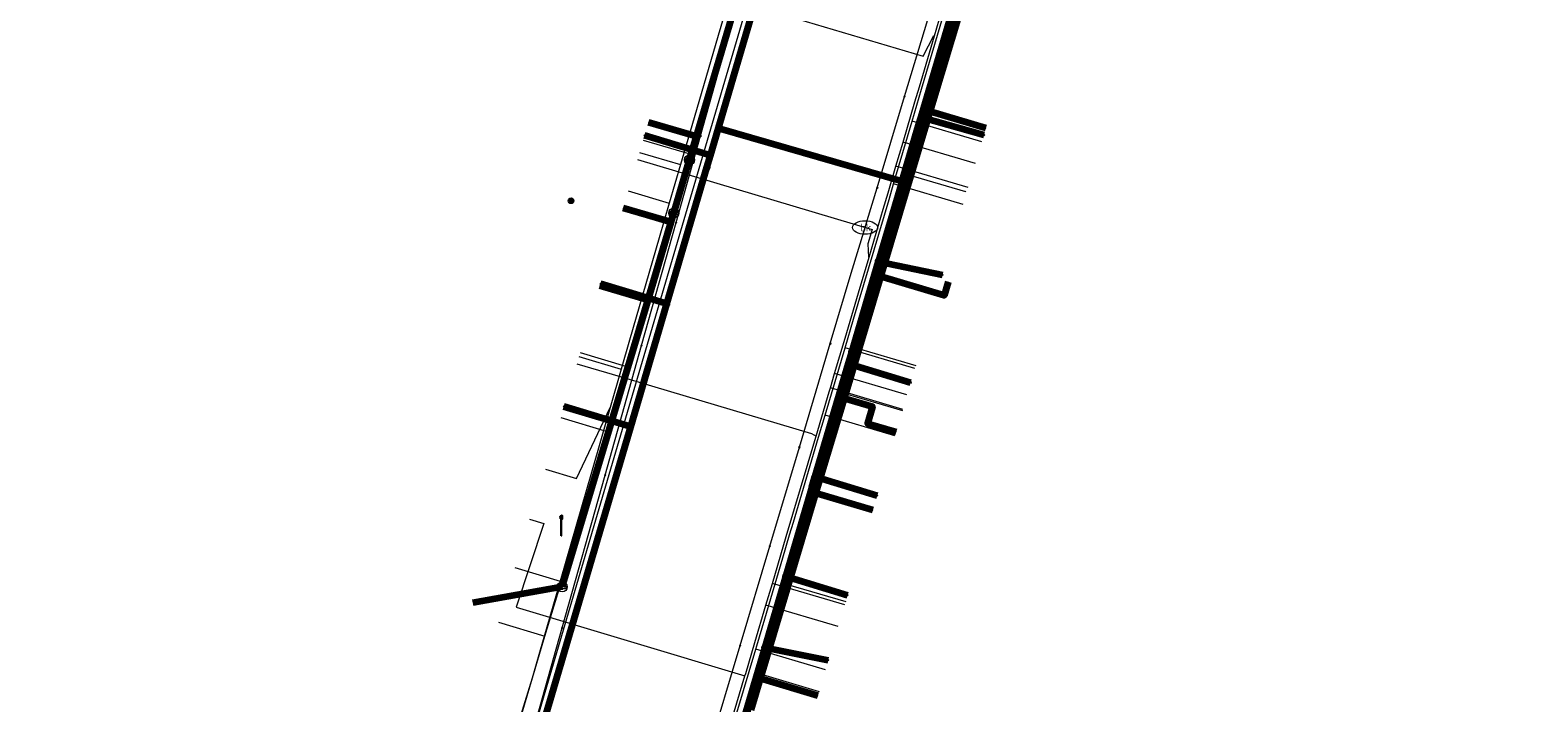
# Model space of a CAD drawing. Extents: x 152558 to 154479, y 462974 to 463683.
# Tile 323 of 638: x 154053 to 154113, y 463121 to 463148. Entities that reach past the tile are written whole.
import ezdxf
from ezdxf.enums import TextEntityAlignment as Align
from ezdxf.lldxf.tags import DXFTag

# ---------------------------------------------------------------- set-up
doc = ezdxf.new("R2010")
doc.units = 0
doc.header["$LTSCALE"] = 0.2
doc.layers.get('0').update_dxf_attribs({"linetype": 'CONTINUOUS'})
for name, color, linetype, lineweight in [('B-RO-KL-DATA_COAXIAAL_17_ZIGGO BV-G', 90, 'KL-DATA-N', 18), ('B-RO-KL-DATA_COAXIAAL_7_ZIGGO BV-G', 90, 'KL-DATA-N', 18), ('B-RO-KL-DATA_DUCT_ZIGGO BV-G', 90, 'CONTINUOUS', 100), ('B-RO-KL-DATA_HULPSTUK_KPN BV-S', 90, 'CONTINUOUS', 25), ('B-RO-KL-DATA_HULPSTUK_ZIGGO BV-S', 90, 'CONTINUOUS', 25), ('B-RO-KL-DATA_KABELBED_KPN BV-G', 90, 'CONTINUOUS', 100), ('B-RO-KL-DATA_KABELBED_ZIGGO BV-G', 90, 'CONTINUOUS', 100), ('B-RO-KL-DATA_REGGEFIBER OPERATOR BV-G', 90, 'KL-DATA-N', 18), ('B-RO-KL-ET_LS_400 V_STEDIN NETBEHEER BV-G', 190, 'KL-LS-N', 18), ('B-RO-KL-ET_LS_GEMEENTE AMERSFOORT-S', 190, 'CONTINUOUS', 25), ('B-RO-KL-GAS_LD_PE_32_0.1 BAR_STEDIN NETBEHEER BV-G', 50, 'KL-GAS-LD-N', 18), ('B-RO-KL-GAS_LD_PVC_63_0.1 BAR_STEDIN NETBEHEER BV-G', 50, 'KL-GAS-LD-N', 18), ('B-RO-KL-WATER_100_VITENS-G', 170, 'KL-WATER-N', 18), ('B-RO-KL-WATER_HULPSTUK_VITENS-S', 170, 'CONTINUOUS', 25), ('B-RO-KL-WATER_VITENS-S', 170, 'CONTINUOUS', 25)]:
    doc.layers.add(name, color=color, linetype=linetype, lineweight=lineweight)
doc.styles.add('NLCS-ISO', font='NLCS-ISO.ttf')
tags = doc.linetypes.add('KL-DATA-N', pattern='A,4,-1,[101,NLCS.SHX,S=0.5,R=0,X=0,Y=0],-1,4,-1,["D",Standard,S=1,R=0,X=-0.25,Y=-0.5],-1.5', length=12.5).pattern_tags.tags
tags[18] = DXFTag(74, 10)
tags = doc.linetypes.add('KL-GAS-LD-N', pattern='A,4,-1,[69,NLCS.SHX,S=0.5,R=0,X=0,Y=0],-1,4,-1,["L",Standard,S=1,R=0,X=0.25,Y=-0.5],-2', length=13).pattern_tags.tags
tags[18] = DXFTag(74, 10)
tags = doc.linetypes.add('KL-LS-N', pattern='A,4,-1,[103,NLCS.SHX,S=0.75,R=0,X=0,Y=0],-1,4,-1,["L",Standard,S=1,R=0,X=0,Y=-0.5],-2', length=13).pattern_tags.tags
tags[18] = DXFTag(74, 10)
doc.linetypes.add('KL-WATER-N', pattern='A,7,-0.5,[168,NLCS.SHX,S=0.75,R=0,X=0.75,Y=0],-2', length=9.5)

# ---------------------------------------------------------------- blocks, each defined once
blk = doc.blocks.new('SKL-WTB_HULP_OVERLENGTE-SO')
at = {"color": 0, "linetype": 'ByBlock', "lineweight": 18}
for centre, radius in [((0, 0), 1), ((-0.42, 0), 0.417), ((0.42, 0), 0.417)]:
    blk.add_circle(centre, radius, dxfattribs=at)
at = {"color": 0, "linetype": 'ByBlock', "lineweight": 18, "style": 'NLCS-ISO', "flags": 1}
for tag, p in [('TYPE', (1.5, 0)), ('OMSCHRIJVING', (1.5, -3)), ('LABEL', (1.5, -1.5))]:
    blk.add_attdef(tag, p, '', height=1, dxfattribs=at)
blk = doc.blocks.new('SKL-WATER_BRANDKRAAN_BRANDPUT-SO')
at = {"color": 0, "linetype": 'ByBlock', "lineweight": 18}
blk.add_ellipse((0, 0), major_axis=(2.5, 0), ratio=0.54, dxfattribs=at)
at = {"color": 0, "linetype": 'ByBlock', "lineweight": 18, "style": 'NLCS-ISO'}
blk.add_text('bk', height=1.5, dxfattribs=at).set_placement((0.16, 0), align=Align.MIDDLE_CENTER)
blk = doc.blocks.new('SKL-WTB_HULP_OVERIG-SO')
at = {"color": 0, "linetype": 'ByBlock', "lineweight": 18}
for points in [[(-0.14, 0.14), (0.14, -0.14)], [(0.14, 0.14), (-0.14, -0.14)]]:
    blk.add_lwpolyline(points, dxfattribs=at)
at = {"color": 0, "linetype": 'ByBlock', "lineweight": 18, "style": 'NLCS-ISO', "flags": 1}
for tag, p in [('TYPE', (1.5, 0)), ('OMSCHRIJVING', (1.5, -3)), ('LABEL', (1.5, -1.5))]:
    blk.add_attdef(tag, p, '', height=1, dxfattribs=at)
blk = doc.blocks.new('SKL-WTB_HULP_MOF-SO')
at = {"linetype": 'ByBlock', "lineweight": 18}
h = blk.add_hatch(color=0, dxfattribs=at)
h.dxf.hatch_style = 1
h.paths.add_polyline_path([(-0.5625, 0, 1), (0.5625, 0, 1)])
at = {"color": 0, "linetype": 'ByBlock', "lineweight": 18}
blk.add_circle((0, 0), 0.5625, dxfattribs=at)
at = {"color": 0, "linetype": 'ByBlock', "lineweight": 18, "style": 'NLCS-ISO', "flags": 1}
for tag, p in [('TYPE', (1.5, 0)), ('OMSCHRIJVING', (1.5, -3)), ('LABEL', (1.5, -1.5))]:
    blk.add_attdef(tag, p, '', height=1, dxfattribs=at)
blk = doc.blocks.new('SKL-ET_LS_MAST-SO')
for p, q in [((-0.05, 2.07), (0.05, 2.07)), ((-0.05, -2), (0.05, -2))]:
    blk.add_line(p, q)
for points in [[(-0.18, 1.76), (-0.22, 1.76), (-0.22, 1.84), (-0.18, 1.84), (-0.18, 1.79)], [(-0.18, 1.49), (-0.22, 1.49), (-0.22, 1.57), (-0.18, 1.57), (-0.18, 1.52)], [(-0.18, 1.79), (-0.05, 1.79)], [(-0.18, 1.76), (-0.05, 1.76)], [(-0.18, 1.52), (-0.05, 1.52)], [(-0.18, 1.49), (-0.05, 1.49)], [(-0.05, -2), (-0.05, 2.07)], [(0.05, -2), (0.05, 2.07)], [(0.18, 1.92), (0.05, 1.92)], [(0.18, 1.89), (0.05, 1.89)], [(0.18, 1.66), (0.05, 1.66)], [(0.18, 1.63), (0.05, 1.63)], [(0.18, 1.39), (0.05, 1.39)], [(0.18, 1.36), (0.05, 1.36)], [(0.18, 1.89), (0.22, 1.89), (0.22, 1.97), (0.18, 1.97), (0.18, 1.92)], [(0.18, 1.63), (0.22, 1.63), (0.22, 1.71), (0.18, 1.71), (0.18, 1.66)], [(0.18, 1.36), (0.22, 1.36), (0.22, 1.44), (0.18, 1.44), (0.18, 1.39)]]:
    blk.add_lwpolyline(points)

msp = doc.modelspace()

# ---------------------------------------------------------------- linework, layer by layer
at = {"layer": 'B-RO-KL-DATA_COAXIAAL_17_ZIGGO BV-G', "flags": 128}
for points in [[(154029.423, 463067.701), (154029.759, 463068.216), (154030.431, 463067.778), (154032.513, 463066.421), (154034.757, 463064.958), (154035.105, 463064.731), (154035.088, 463064.739), (154037.116, 463063.552), (154038.186, 463062.976), (154039.185, 463062.438), (154041.293, 463061.398), (154042.618, 463060.802), (154043.436, 463060.434), (154045.612, 463059.547), (154049.426, 463058.097), (154049.598, 463058.048), (154053.749, 463056.86), (154054.222, 463056.717), (154055.179, 463056.426), (154062.379, 463054.242), (154063.034, 463054.043), (154063.416, 463053.927), (154065.581, 463064.581), (154065.683, 463065.086), (154065.733, 463065.331), (154065.783, 463065.576), (154066.035, 463066.813), (154066.141, 463067.338), (154067.908, 463073.246), (154068.235, 463074.339), (154068.378, 463074.818), (154069.069, 463077.126), (154069.557, 463078.757), (154071.085, 463083.865), (154073.364, 463091.552), (154074.202, 463094.379), (154075.223, 463097.823), (154075.892, 463100.08), (154076.49, 463102.097), (154076.747, 463102.964), (154077.918, 463106.914), (154078.281, 463108.137), (154078.839, 463110.019), (154078.979, 463110.486), (154080.627, 463115.995), (154082.046, 463120.735), (154082.419, 463121.982), (154084.628, 463129.363), (154085.76, 463133.145), (154087.15, 463137.791), (154087.208, 463137.986), (154089.173, 463144.55), (154090.892, 463150.296), (154091.248, 463151.484), (154093.273, 463158.25), (154093.961, 463160.549), (154094.978, 463163.947), (154097.098, 463171.032), (154098.485, 463175.667), (154099.623, 463179.468), (154099.852, 463180.234), (154101.902, 463187.084), (154102.176, 463188), (154102.218, 463188.14), (154102.339, 463188.546), (154103.573, 463192.668), (154104.95, 463197.267), (154105.35, 463198.604), (154105.692, 463199.745), (154106.347, 463201.907), (154107.668, 463206.268), (154109.986, 463213.926), (154112.009, 463220.604), (154112.984, 463224.011), (154113.107, 463224.444), (154113.176, 463224.684), (154113.245, 463224.924), (154113.314, 463225.164), (154113.383, 463225.404), (154113.752, 463226.697), (154114.681, 463229.943), (154114.925, 463230.798), (154115.069, 463231.3), (154116.966, 463237.403), (154117.855, 463240.265), (154118.861, 463243.503), (154119.375, 463245.238), (154120.117, 463247.745), (154120.83, 463250), (154121.727, 463252.934), (154122.93, 463256.871), (154124.576, 463262.255), (154124.763, 463262.888), (154125.681, 463266.002), (154128.19, 463274.512), (154129.486, 463278.909), (154129.801, 463279.979), (154130, 463280.653), (154130.509, 463282.378), (154132.517, 463289.187), (154133.79, 463293.506), (154135.205, 463298.304), (154138.408, 463309.168), (154140.696, 463316.923), (154141.004, 463317.969), (154142.06, 463321.549), (154143.28, 463325.687), (154145.538, 463333.347), (154145.833, 463334.348), (154146.358, 463336.128), (154153.347, 463335.311), (154160.381, 463335.067), (154167.181, 463335.385), (154167.411, 463335.396), (154168.811, 463335.576), (154168.413, 463334.85), (154168.17, 463334.406), (154168.055, 463334.197), (154167.746, 463333.633), (154167.455, 463333.103), (154167.402, 463333.006), (154167.318, 463332.853), (154167.079, 463332.418), (154166.84, 463331.982), (154167.495, 463331.589), (154167.996, 463331.289), (154168.335, 463331.085), (154168.284, 463330.999)], [(154120.958, 462987.819), (154120.001, 462988.092), (154120.028, 462988.188), (154120.055, 462988.284), (154120.083, 462988.38), (154120.138, 462988.573), (154119.942, 462988.629), (154115.31, 462989.247), (154114.779, 462989.398), (154117.263, 462997.747), (154117.277, 462997.795), (154117.353, 462998.048), (154118.486, 463001.854), (154119.86, 463003.272), (154120.988, 463004.21), (154121.556, 463004.721), (154121.981, 463005.428), (154129.22, 463033.412), (154129.153, 463033.787), (154128.861, 463034.161), (154128.4, 463034.481), (154130.728, 463033.802), (154132.44, 463033.303), (154132.972, 463033.148), (154133.217, 463033.077), (154133.554, 463032.979), (154134.362, 463035.752), (154135.133, 463043.855), (154135.128, 463043.856), (154126.108, 463046.44), (154100.207, 463054.123), (154097.399, 463054.694), (154067.442, 463063.942), (154067.032, 463064.437), (154066.649, 463064.812), (154066.348, 463065.256), (154066.14, 463065.75), (154066.035, 463066.276), (154066.035, 463066.813), (154066.141, 463067.338), (154067.908, 463073.246), (154068.235, 463074.339), (154068.378, 463074.818), (154069.069, 463077.126), (154069.557, 463078.757), (154071.085, 463083.865), (154073.364, 463091.552), (154074.202, 463094.379), (154075.223, 463097.823), (154075.892, 463100.08), (154076.49, 463102.097), (154076.747, 463102.964), (154077.918, 463106.914), (154078.281, 463108.137), (154078.839, 463110.019), (154078.979, 463110.486), (154080.627, 463115.995), (154082.046, 463120.735), (154082.419, 463121.982), (154084.628, 463129.363), (154085.76, 463133.145), (154087.15, 463137.791), (154087.208, 463137.986), (154089.173, 463144.55), (154090.892, 463150.296), (154091.248, 463151.484), (154093.273, 463158.25), (154093.961, 463160.549), (154094.978, 463163.947), (154097.098, 463171.032), (154098.485, 463175.667), (154099.623, 463179.468), (154099.852, 463180.234), (154101.902, 463187.084), (154102.176, 463188), (154102.218, 463188.14), (154102.339, 463188.546), (154103.573, 463192.668), (154104.95, 463197.267), (154105.35, 463198.604), (154105.692, 463199.745), (154106.347, 463201.907), (154107.668, 463206.268), (154109.986, 463213.926), (154112.009, 463220.604), (154112.984, 463224.011), (154113.107, 463224.444), (154113.176, 463224.684), (154113.245, 463224.924), (154113.314, 463225.164), (154113.383, 463225.404), (154113.752, 463226.697), (154114.681, 463229.943), (154114.925, 463230.798), (154115.069, 463231.3), (154116.966, 463237.403), (154117.855, 463240.265), (154118.861, 463243.503), (154119.375, 463245.238), (154120.117, 463247.745), (154120.83, 463250), (154121.727, 463252.934), (154122.93, 463256.871), (154124.576, 463262.255), (154124.763, 463262.888), (154125.681, 463266.002), (154128.19, 463274.512), (154129.486, 463278.909), (154129.801, 463279.979), (154130, 463280.653), (154130.509, 463282.378), (154132.517, 463289.187), (154133.79, 463293.506), (154135.205, 463298.304), (154138.408, 463309.168), (154140.696, 463316.923), (154141.004, 463317.969), (154142.06, 463321.549), (154143.28, 463325.687), (154145.538, 463333.347), (154147.832, 463332.656), (154150.74, 463331.14), (154156.152, 463328.32), (154158.551, 463327.07), (154162.502, 463324.904), (154162.629, 463324.835), (154162.853, 463324.712), (154163.126, 463325.209), (154163.171, 463325.292), (154163.868, 463326.562), (154165.89, 463330.249), (154166.058, 463330.556), (154166.153, 463330.729), (154166.421, 463331.217), (154166.541, 463331.436), (154166.649, 463331.633), (154166.661, 463331.655), (154166.781, 463331.874), (154167.43, 463331.512), (154167.876, 463331.244), (154168.284, 463330.999)]]:
    msp.add_lwpolyline(points, dxfattribs=at)
at = {"layer": 'B-RO-KL-DATA_COAXIAAL_7_ZIGGO BV-G', "flags": 128}
for points in [[(154092.862, 463190.807), (154093.527, 463190.607), (154093.679, 463190.561), (154091.614, 463183.484), (154090.774, 463180.602), (154089.598, 463176.572), (154089.551, 463176.409), (154088.254, 463171.964), (154087.864, 463170.625), (154086.986, 463167.646), (154085.94, 463164.097), (154084.725, 463159.972), (154083.877, 463157.095), (154081.905, 463150.402), (154081.622, 463149.443), (154079.887, 463143.559), (154079.613, 463142.628), (154078.991, 463140.515), (154078.883, 463140.15), (154078.483, 463138.792), (154077.962, 463137.049), (154076.52, 463132.231), (154074.546, 463125.634), (154071, 463125)], [(154092.862, 463190.807), (154093.527, 463190.607), (154093.679, 463190.561), (154091.614, 463183.484), (154090.774, 463180.602), (154089.598, 463176.572), (154089.551, 463176.409), (154088.254, 463171.964), (154087.864, 463170.625), (154086.986, 463167.646), (154085.94, 463164.097), (154084.725, 463159.972), (154083.877, 463157.095), (154081.905, 463150.402), (154081.622, 463149.443), (154079.887, 463143.559), (154079.613, 463142.628), (154078.991, 463140.515), (154078.883, 463140.15), (154078.483, 463138.792), (154077.962, 463137.049), (154076.52, 463132.231), (154074.546, 463125.634), (154071, 463125)], [(154092.862, 463190.807), (154093.527, 463190.607), (154093.679, 463190.561), (154091.614, 463183.484), (154090.774, 463180.602), (154089.598, 463176.572), (154089.551, 463176.409), (154088.254, 463171.964), (154087.864, 463170.625), (154086.986, 463167.646), (154085.94, 463164.097), (154084.725, 463159.972), (154083.877, 463157.095), (154081.905, 463150.402), (154081.622, 463149.443), (154079.887, 463143.559), (154079.613, 463142.628), (154078.991, 463140.515), (154078.883, 463140.15), (154078.483, 463138.792), (154077.962, 463137.049), (154076.52, 463132.231), (154074.612, 463132.798)], [(154092.862, 463190.807), (154093.527, 463190.607), (154093.679, 463190.561), (154091.614, 463183.484), (154090.774, 463180.602), (154089.598, 463176.572), (154089.551, 463176.409), (154088.254, 463171.964), (154087.864, 463170.625), (154086.986, 463167.646), (154085.94, 463164.097), (154084.725, 463159.972), (154083.877, 463157.095), (154081.905, 463150.402), (154081.622, 463149.443), (154079.887, 463143.559), (154079.613, 463142.628), (154078.991, 463140.515), (154078.883, 463140.15), (154078.483, 463138.792), (154077.962, 463137.049), (154076.05, 463137.618)], [(154092.862, 463190.807), (154093.527, 463190.607), (154093.679, 463190.561), (154091.614, 463183.484), (154090.774, 463180.602), (154089.598, 463176.572), (154089.551, 463176.409), (154088.254, 463171.964), (154087.864, 463170.625), (154086.986, 463167.646), (154085.94, 463164.097), (154084.725, 463159.972), (154083.877, 463157.095), (154081.905, 463150.402), (154081.622, 463149.443), (154079.887, 463143.559), (154079.613, 463142.628), (154078.991, 463140.515), (154078.883, 463140.15), (154076.971, 463140.714)], [(154092.862, 463190.807), (154093.527, 463190.607), (154093.679, 463190.561), (154091.614, 463183.484), (154090.774, 463180.602), (154089.598, 463176.572), (154089.551, 463176.409), (154088.254, 463171.964), (154087.864, 463170.625), (154086.986, 463167.646), (154085.94, 463164.097), (154084.725, 463159.972), (154083.877, 463157.095), (154081.905, 463150.402), (154081.622, 463149.443), (154079.887, 463143.559), (154077.984, 463144.12)], [(154092.862, 463190.807), (154093.527, 463190.607), (154093.679, 463190.561), (154102.176, 463188), (154101.902, 463187.084), (154099.852, 463180.234), (154099.623, 463179.468), (154098.485, 463175.667), (154097.098, 463171.032), (154094.978, 463163.947), (154093.961, 463160.549), (154093.273, 463158.25), (154091.248, 463151.484), (154090.892, 463150.296), (154089.173, 463144.55), (154087.208, 463137.986), (154087.15, 463137.791), (154085.76, 463133.145), (154084.628, 463129.363), (154082.419, 463121.982), (154084.719, 463121.301)], [(154092.862, 463190.807), (154093.527, 463190.607), (154093.679, 463190.561), (154102.176, 463188), (154101.902, 463187.084), (154099.852, 463180.234), (154099.623, 463179.468), (154098.485, 463175.667), (154097.098, 463171.032), (154094.978, 463163.947), (154093.961, 463160.549), (154093.273, 463158.25), (154091.248, 463151.484), (154090.892, 463150.296), (154089.173, 463144.55), (154087.208, 463137.986), (154087.15, 463137.791), (154085.76, 463133.145), (154084.628, 463129.363), (154086.908, 463128.688)], [(154092.862, 463190.807), (154093.527, 463190.607), (154093.679, 463190.561), (154102.176, 463188), (154101.902, 463187.084), (154099.852, 463180.234), (154099.623, 463179.468), (154098.485, 463175.667), (154097.098, 463171.032), (154094.978, 463163.947), (154093.961, 463160.549), (154093.273, 463158.25), (154091.248, 463151.484), (154090.892, 463150.296), (154089.173, 463144.55), (154087.208, 463137.986), (154087.15, 463137.791), (154085.76, 463133.145), (154084.628, 463129.363), (154086.908, 463128.688)], [(154092.862, 463190.807), (154093.527, 463190.607), (154093.679, 463190.561), (154102.176, 463188), (154101.902, 463187.084), (154099.852, 463180.234), (154099.623, 463179.468), (154098.485, 463175.667), (154097.098, 463171.032), (154094.978, 463163.947), (154093.961, 463160.549), (154093.273, 463158.25), (154091.248, 463151.484), (154090.892, 463150.296), (154089.173, 463144.55), (154087.208, 463137.986), (154087.15, 463137.791), (154085.76, 463133.145), (154086.891, 463132.811), (154086.692, 463132.14), (154087.831, 463131.803)], [(154089.906, 463137.782), (154089.744, 463137.233), (154087.208, 463137.986), (154089.173, 463144.55), (154090.892, 463150.296), (154091.248, 463151.484), (154093.273, 463158.25), (154093.961, 463160.549), (154094.978, 463163.947), (154097.098, 463171.032), (154098.485, 463175.667), (154099.623, 463179.468), (154099.852, 463180.234), (154101.902, 463187.084), (154102.176, 463188), (154093.679, 463190.561), (154093.527, 463190.607), (154092.862, 463190.807)], [(154092.862, 463190.807), (154093.527, 463190.607), (154093.679, 463190.561), (154102.176, 463188), (154101.902, 463187.084), (154099.852, 463180.234), (154099.623, 463179.468), (154098.485, 463175.667), (154097.098, 463171.032), (154094.978, 463163.947), (154093.961, 463160.549), (154093.273, 463158.25), (154091.248, 463151.484), (154090.892, 463150.296), (154089.173, 463144.55), (154091.397, 463143.894)]]:
    msp.add_lwpolyline(points, dxfattribs=at)
at = {"layer": 'B-RO-KL-DATA_DUCT_ZIGGO BV-G', "flags": 128}
for points in [[(154082.046, 463120.735), (154082.419, 463121.982), (154084.628, 463129.363), (154085.76, 463133.145), (154087.208, 463137.986), (154089.173, 463144.55), (154090.892, 463150.296), (154091.248, 463151.484), (154093.273, 463158.25), (154093.961, 463160.549), (154094.978, 463163.947), (154097.098, 463171.032), (154098.485, 463175.667), (154099.623, 463179.468), (154099.852, 463180.234), (154101.902, 463187.084), (154102.176, 463188), (154102.218, 463188.14), (154103.573, 463192.668), (154104.95, 463197.267), (154105.35, 463198.604), (154106.347, 463201.907)], [(154106.347, 463201.907), (154105.35, 463198.604), (154104.95, 463197.267), (154103.573, 463192.668), (154102.218, 463188.14), (154102.176, 463188), (154101.902, 463187.084), (154099.852, 463180.234), (154099.623, 463179.468), (154098.485, 463175.667), (154097.098, 463171.032), (154094.978, 463163.947), (154093.961, 463160.549), (154093.273, 463158.25), (154091.248, 463151.484), (154090.892, 463150.296), (154089.173, 463144.55), (154087.208, 463137.986), (154085.76, 463133.145), (154084.628, 463129.363), (154082.419, 463121.982), (154082.046, 463120.735)], [(154106.347, 463201.907), (154105.35, 463198.604), (154104.95, 463197.267), (154103.573, 463192.668), (154102.218, 463188.14), (154102.176, 463188), (154101.902, 463187.084), (154099.852, 463180.234), (154099.623, 463179.468), (154098.485, 463175.667), (154097.098, 463171.032), (154094.978, 463163.947), (154093.961, 463160.549), (154093.273, 463158.25), (154091.248, 463151.484), (154090.892, 463150.296), (154089.173, 463144.55), (154087.208, 463137.986), (154085.76, 463133.145), (154084.628, 463129.363), (154082.419, 463121.982), (154082.046, 463120.735)]]:
    msp.add_lwpolyline(points, dxfattribs=at)
at = {"layer": 'B-RO-KL-DATA_KABELBED_KPN BV-G', "flags": 128}
for points in [[(154080.766, 463143.889), (154081.486, 463146.339), (154082.053, 463148.268), (154082.194, 463148.747), (154082.898, 463151.139), (154083.039, 463151.618), (154083.747, 463154.026), (154084.903, 463157.883), (154085.09, 463158.506), (154085.752, 463160.713), (154087.101, 463165.212), (154087.302, 463165.883), (154088.134, 463168.66), (154089.472, 463173.121), (154089.817, 463174.273), (154090.61, 463176.918), (154091.816, 463180.941), (154092.612, 463183.596), (154095.221, 463192.3), (154095.886, 463194.517), (154096.034, 463195.012)], [(154088.068, 463141.787), (154088.723, 463144), (154088.821, 463144.334), (154090.434, 463149.786), (154090.578, 463150.273), (154091.091, 463152.007), (154091.202, 463152.38), (154092.57, 463157.007), (154093.534, 463160.266), (154093.747, 463160.987), (154095.105, 463165.575), (154095.387, 463166.528), (154095.757, 463167.781), (154096.21, 463169.311), (154097.659, 463174.211), (154097.771, 463174.589), (154098.562, 463177.264), (154100.272, 463183.044), (154101.086, 463185.796), (154102.106, 463189.243), (154102.247, 463189.721), (154103.183, 463192.885)], [(154088.723, 463144), (154088.821, 463144.334), (154091.317, 463143.621)], [(154060.354, 463075.401), (154060.354, 463075.402), (154066.939, 463097.32), (154067.155, 463098.042), (154067.227, 463098.282), (154067.773, 463100.099), (154069.246, 463105), (154069.518, 463105.908), (154070.267, 463108.4), (154071.786, 463113.457), (154072.591, 463116.136), (154072.678, 463116.426), (154073.41, 463118.863), (154077.274, 463132.008), (154078.71, 463136.894), (154080.307, 463142.327), (154080.447, 463142.805), (154080.766, 463143.889)], [(154080.307, 463142.327), (154080.447, 463142.805), (154077.829, 463143.598)], [(154080.767, 463143.889), (154088.068, 463141.788)], [(154088.068, 463141.787), (154087.125, 463138.599), (154087.12, 463138.583), (154086.068, 463135.006), (154085.925, 463134.519), (154084.603, 463130.027), (154084.491, 463129.645), (154082.603, 463123.227), (154080.395, 463115.721), (154078.91, 463110.674), (154078.824, 463110.382), (154076.141, 463101.26), (154076.029, 463100.878), (154074.037, 463094.108), (154073.839, 463093.433), (154073.188, 463091.223), (154073.021, 463090.654), (154072.334, 463088.318), (154068.693, 463075.979), (154067.89, 463073.256)], [(154087.12, 463138.583), (154089.676, 463138.058)], [(154078.71, 463136.894), (154076.072, 463137.69)], [(154086.068, 463135.006), (154085.925, 463134.519), (154088.408, 463133.767)], [(154077.274, 463132.008), (154074.62, 463132.81)], [(154084.491, 463129.645), (154084.603, 463130.027), (154087.076, 463129.273)], [(154083.436, 463126.057), (154085.9, 463125.304)], [(154082.603, 463123.227), (154085.133, 463122.714)]]:
    msp.add_lwpolyline(points, dxfattribs=at)
at = {"layer": 'B-RO-KL-DATA_KABELBED_ZIGGO BV-G', "flags": 128}
for points in [[(154090.892, 463150.296), (154089.173, 463144.55)], [(154079.887, 463143.559), (154081.622, 463149.443)], [(154079.887, 463143.559), (154077.984, 463144.12)], [(154089.173, 463144.55), (154087.208, 463137.986)], [(154091.397, 463143.894), (154089.173, 463144.55)], [(154079.613, 463142.628), (154079.887, 463143.559)], [(154078.991, 463140.515), (154079.613, 463142.628)], [(154078.883, 463140.15), (154076.971, 463140.714)], [(154078.883, 463140.15), (154078.991, 463140.515)], [(154077.962, 463137.049), (154078.883, 463140.15)], [(154077.962, 463137.049), (154076.05, 463137.618)], [(154087.208, 463137.986), (154085.76, 463133.145)], [(154089.906, 463137.782), (154089.744, 463137.233), (154087.208, 463137.986)], [(154076.52, 463132.231), (154077.962, 463137.049)], [(154076.52, 463132.231), (154074.612, 463132.798)], [(154085.76, 463133.145), (154084.628, 463129.363)], [(154085.76, 463133.145), (154086.891, 463132.811), (154086.692, 463132.14), (154087.831, 463131.803)], [(154074.546, 463125.634), (154076.52, 463132.231)], [(154084.628, 463129.363), (154082.419, 463121.982)], [(154086.908, 463128.688), (154084.628, 463129.363)], [(154074.546, 463125.634), (154071, 463125)], [(154082.419, 463121.982), (154082.046, 463120.735)], [(154084.719, 463121.301), (154082.419, 463121.982)]]:
    msp.add_lwpolyline(points, dxfattribs=at)
at = {"layer": 'B-RO-KL-DATA_REGGEFIBER OPERATOR BV-G', "flags": 128}
for points in [[(154067.503, 463072.943), (154068.598, 463075.463), (154073.674, 463092.621), (154073.759, 463092.925), (154075.581, 463099.128), (154076.588, 463102.593), (154078.018, 463107.471), (154078.863, 463110.373), (154080.705, 463116.45), (154080.957, 463117.393), (154082.388, 463122.181), (154083.424, 463125.759), (154085.664, 463133.374), (154086.191, 463135.165), (154088.286, 463142.05), (154088.947, 463144.397), (154090.791, 463150.491), (154091.453, 463152.723), (154092.951, 463157.927), (154093.898, 463161.11), (154095.625, 463166.745), (154096.219, 463168.761), (154097.937, 463174.634), (154098.669, 463176.984), (154100.469, 463183.288), (154101.791, 463187.607), (154102.87, 463191.263), (154103.568, 463193.674), (154105.918, 463201.436), (154106.072, 463202.002), (154107.775, 463207.798), (154108.438, 463209.914), (154108.483, 463210.266), (154110.714, 463217.015), (154112.969, 463216.497)], [(154088.947, 463144.397), (154090.791, 463150.491)], [(154079.623, 463142.864), (154081.2, 463148.3)], [(154088.286, 463142.05), (154088.947, 463144.397)], [(154088.947, 463144.397), (154091.337, 463143.692)], [(154077.774, 463143.414), (154079.623, 463142.864)], [(154078.738, 463140.08), (154079.623, 463142.864)], [(154086.191, 463135.165), (154088.286, 463142.05)], [(154088.286, 463142.05), (154090.591, 463141.371)], [(154090.591, 463141.371), (154090.6, 463141.4)], [(154076.942, 463140.614), (154078.738, 463140.08)], [(154077.07, 463134.419), (154078.733, 463140.065), (154078.738, 463140.08)], [(154085.664, 463133.374), (154086.191, 463135.165)], [(154086.191, 463135.165), (154088.61, 463134.449)], [(154075.259, 463134.957), (154077.07, 463134.419)], [(154076.337, 463131.822), (154077.07, 463134.419)], [(154083.424, 463125.759), (154085.664, 463133.374)], [(154085.664, 463133.374), (154088.079, 463132.658)], [(154074.49, 463132.371), (154076.337, 463131.822)], [(154073.861, 463123.669), (154076.337, 463131.822)], [(154082.388, 463122.181), (154083.424, 463125.759)], [(154083.424, 463125.759), (154085.825, 463125.048)], [(154071.754, 463116.547), (154073.861, 463123.669)], [(154072.012, 463124.225), (154073.861, 463123.669)], [(154080.957, 463117.393), (154082.388, 463122.181)], [(154082.388, 463122.181), (154084.767, 463121.476)]]:
    msp.add_lwpolyline(points, dxfattribs=at)
at = {"layer": 'B-RO-KL-ET_LS_400 V_STEDIN NETBEHEER BV-G', "flags": 128}
for points in [[(154089.207, 463174.301), (154083.46, 463154.113), (154073.124, 463118.951), (154060.718, 463077.388)], [(154066.315, 463062.628), (154065.955, 463062.42), (154065.805, 463062.427), (154065.534, 463062.547), (154065.188, 463062.927), (154064.918, 463063.413), (154064.745, 463063.97), (154064.85, 463064.717), (154065.342, 463066.477), (154067.031, 463072.176), (154072.498, 463090.63), (154072.625, 463091.06), (154072.995, 463092.307), (154073.668, 463094.58), (154073.85, 463095.194), (154074.208, 463096.403), (154074.747, 463098.223), (154074.953, 463098.919), (154075.454, 463100.607), (154075.738, 463101.566), (154075.918, 463102.173), (154076.009, 463102.479), (154076.353, 463103.64), (154077.169, 463106.395), (154077.179, 463106.428), (154077.872, 463108.768), (154078.339, 463110.344), (154078.702, 463111.569), (154079.244, 463113.399), (154079.509, 463114.294), (154079.872, 463115.52), (154080.304, 463116.976), (154080.645, 463118.127), (154080.971, 463119.226), (154081.819, 463122.088), (154081.85, 463122.193), (154082.213, 463123.418), (154082.655, 463124.909), (154082.91, 463125.772), (154083.464, 463127.64), (154083.727, 463128.527), (154084.634, 463131.59), (154084.647, 463131.635), (154085.169, 463133.395), (154085.216, 463133.552), (154085.386, 463134.127), (154085.804, 463135.539), (154086.339, 463137.343), (154086.755, 463138.751), (154087.322, 463140.674), (154087.51, 463141.313), (154087.824, 463142.379), (154088.107, 463143.339), (154088.581, 463144.946), (154088.755, 463145.536), (154089.354, 463147.57), (154089.919, 463149.488), (154090.002, 463149.768), (154090.008, 463149.789), (154090.309, 463150.811)], [(154081.032, 463149.105), (154088.908, 463146.763), (154089.335, 463147.576), (154089.354, 463147.57)], [(154090.984, 463142.491), (154088.107, 463143.339)], [(154077.544, 463142.639), (154086.874, 463139.863), (154086.706, 463139.287), (154086.736, 463138.757), (154086.755, 463138.751)], [(154090.701, 463141.531), (154087.824, 463142.379)], [(154075.128, 463134.518), (154076.854, 463134.005)], [(154076.854, 463134.005), (154084.47, 463131.74), (154084.647, 463131.635)], [(154088.262, 463133.275), (154085.386, 463134.127)], [(154088.092, 463132.699), (154085.216, 463133.552)], [(154073.247, 463128.324), (154073.821, 463128.151), (154072.716, 463124.828)], [(154085.786, 463124.92), (154082.91, 463125.772)], [(154085.531, 463124.057), (154082.655, 463124.909)], [(154072.716, 463124.828), (154081.819, 463122.088)]]:
    msp.add_lwpolyline(points, dxfattribs=at)
at = {"layer": 'B-RO-KL-GAS_LD_PE_32_0.1 BAR_STEDIN NETBEHEER BV-G', "flags": 128}
for points in [[(154091.238, 463143.354), (154088.471, 463144.169)], [(154077.629, 463142.927), (154079.249, 463142.445)], [(154090.503, 463140.86), (154087.733, 463141.677)], [(154077.173, 463141.393), (154078.8, 463140.91)], [(154088.575, 463134.329), (154085.801, 463135.151)], [(154075.214, 463134.806), (154076.896, 463134.306)], [(154073.879, 463130.317), (154075.121, 463129.948), (154076.454, 463132.769)], [(154087.779, 463131.645), (154085.007, 463132.467)], [(154072.67, 463126.409), (154074.466, 463125.868)], [(154085.019, 463122.331), (154082.249, 463123.151)]]:
    msp.add_lwpolyline(points, dxfattribs=at)
at = {"layer": 'B-RO-KL-GAS_LD_PVC_63_0.1 BAR_STEDIN NETBEHEER BV-G', "flags": 128}
for points in [[(154136.505, 463306.236), (154135.18, 463306.636), (154128.648, 463308.445), (154128.591, 463308.239), (154128.325, 463307.497), (154128.019, 463306.632), (154127.133, 463303.595), (154127.09, 463303.448), (154126.473, 463301.336), (154126.079, 463299.987), (154125.277, 463297.239), (154125.003, 463296.301), (154123.646, 463291.456), (154123.64, 463291.433), (154122.992, 463289.122), (154122.582, 463287.657), (154121.57, 463284.042), (154121.44, 463283.578), (154120.833, 463281.411), (154120.627, 463280.732), (154119.987, 463278.624), (154119.725, 463277.763), (154119.403, 463276.702), (154118.233, 463272.854), (154118.088, 463272.381), (154116.705, 463267.886), (154116.547, 463267.373), (154115.753, 463264.792), (154115.456, 463263.828), (154114.091, 463259.355), (154114.067, 463259.276), (154113.061, 463255.896), (154113.034, 463255.804), (154112.089, 463252.631), (154111.494, 463250.673), (154110.031, 463245.948), (154109.819, 463245.264), (154109.291, 463243.56), (154109.017, 463242.675), (154107.809, 463238.775), (154107.682, 463238.366), (154106.992, 463236.068), (154106.649, 463234.923), (154105.644, 463231.574), (154105.423, 463230.836), (154104.762, 463228.633), (154104.473, 463227.671), (154103.531, 463224.532), (154103.142, 463223.235), (154102.521, 463221.153), (154102.485, 463221.031), (154100.98, 463215.935), (154100.928, 463215.759), (154100.215, 463213.345), (154099.617, 463211.318), (154098.009, 463205.864), (154098.005, 463205.852), (154097.032, 463202.536), (154096.617, 463201.121), (154096.194, 463199.681), (154095.762, 463198.208), (154094.456, 463193.759), (154094.426, 463193.655), (154092.843, 463188.342), (154092.729, 463187.961), (154092.24, 463186.33), (154091.726, 463184.612), (154090.908, 463181.88), (154090.637, 463180.975), (154089.553, 463177.356), (154089.236, 463176.29), (154088.724, 463174.564), (154088.353, 463173.314), (154087.152, 463169.266), (154086.831, 463168.182), (154086.319, 463166.456), (154086.132, 463165.825), (154084.856, 463161.511), (154084.546, 463160.461), (154084.235, 463159.407), (154083.419, 463156.644), (154081.791, 463151.126), (154081.748, 463150.978), (154081.214, 463149.155), (154080.751, 463147.574), (154079.608, 463143.669), (154079.249, 463142.445), (154078.8, 463140.91), (154078.401, 463139.53), (154077.227, 463135.455), (154076.896, 463134.306), (154076.454, 463132.769), (154075.71, 463130.187), (154074.466, 463125.868), (154073.646, 463123.022), (154073.352, 463122), (154071.513, 463116.047), (154071.495, 463115.988), (154070.923, 463114.136), (154070.518, 463112.821), (154069.407, 463109.04), (154069.079, 463107.923), (154068.515, 463106.004), (154068.207, 463104.956), (154066.914, 463100.553), (154066.698, 463099.819), (154066.153, 463097.894), (154065.625, 463096.033), (154064.992, 463093.8), (154064.57, 463092.589), (154072.533, 463090.241)], [(154072.533, 463090.241), (154072.654, 463090.652), (154072.876, 463091.403), (154073.612, 463093.898), (154073.915, 463094.926), (154075.19, 463099.248), (154075.354, 463099.803), (154076.089, 463102.297), (154076.472, 463103.594), (154077.58, 463107.351), (154077.705, 463107.774), (154078.205, 463109.469), (154078.497, 463110.46), (154078.852, 463111.662), (154079.606, 463114.221), (154080.071, 463115.794), (154080.134, 463116.007), (154080.809, 463118.287), (154081.164, 463119.487), (154081.498, 463120.615), (154082.249, 463123.151), (154082.29, 463123.289), (154082.609, 463124.367), (154083.328, 463126.795), (154083.596, 463127.7), (154083.747, 463128.211), (154084.747, 463131.588), (154085.007, 463132.467), (154085.801, 463135.151), (154086.14, 463136.295), (154087.548, 463141.052), (154087.733, 463141.677), (154088.471, 463144.169), (154088.844, 463145.444), (154090.002, 463149.401), (154090.163, 463149.951), (154090.838, 463152.255), (154091.021, 463152.88), (154092.35, 463157.421), (154092.57, 463158.173), (154093.357, 463160.86), (154093.736, 463162.155), (154094.759, 463165.648), (154094.912, 463166.172), (154095.643, 463168.668), (154096.059, 463170.088), (154097.392, 463174.642), (154097.45, 463174.841), (154098.122, 463177.139), (154098.717, 463179.171), (154099.733, 463182.642), (154099.917, 463183.272), (154100.591, 463185.575), (154100.711, 463185.984), (154102.237, 463191.196), (154102.892, 463193.432), (154103.397, 463195.159), (154103.459, 463195.371), (154104.562, 463199.141), (154104.801, 463199.959), (154105.757, 463203.228), (154106.109, 463204.379), (154106.239, 463204.803), (154107.056, 463207.481), (154107.24, 463208.083), (154108.542, 463212.344), (154108.784, 463213.136), (154109.623, 463215.884), (154111.979, 463224.28)]]:
    msp.add_lwpolyline(points, dxfattribs=at)
at = {"layer": 'B-RO-KL-WATER_100_VITENS-G', "flags": 128}
for points in [[(154070.153, 463086.689), (154064.4, 463088.468), (154066.236, 463094.403), (154066.936, 463096.894), (154067.863, 463100.196), (154068.978, 463104.164), (154070.092, 463108.131), (154071.54, 463113.286), (154072.321, 463116.067), (154074.55, 463124.003), (154076.258, 463130.085), (154077.706, 463135.24), (154079.081, 463140.134), (154080.05, 463143.581), (154081.124, 463147.403), (154082.165, 463151.111), (154083.47, 463155.756), (154083.801, 463156.87), (154085.056, 463161.092), (154086.229, 463165.04), (154087.484, 463169.262), (154088.657, 463173.21), (154089.831, 463177.159), (154091.004, 463181.107), (154092.178, 463185.055), (154093.079, 463188.085), (154094.799, 463193.871), (154096.054, 463198.093), (154097.308, 463202.314), (154098.4, 463205.99), (154099.639, 463210.158), (154100.198, 463212.061), (154101.47, 463216.394), (154102.599, 463220.237), (154103.759, 463224.19), (154104.243, 463225.837)], [(154086.595, 463139.938), (154086.677, 463140.21), (154087.073, 463141.523), (154088.169, 463145.156), (154089.359, 463149.099), (154090.549, 463153.041), (154091.822, 463157.261), (154093.012, 463161.203), (154094.202, 463165.146), (154095.668, 463170.005), (154096.858, 463173.948), (154098.131, 463178.167), (154099.321, 463182.11), (154100.208, 463185.049), (154101.758, 463190.185), (154103.527, 463196.048), (154104.717, 463199.991), (154105.99, 463204.21), (154107.18, 463208.153), (154108.067, 463211.092), (154111.993, 463224.107)], [(154070.631, 463086.541), (154071.28, 463088.633), (154072.012, 463091.085), (154072.944, 463094.21), (154074.122, 463098.157), (154075.656, 463103.296), (154076.833, 463107.243), (154078.011, 463111.19), (154079.189, 463115.137), (154080.367, 463119.084), (154081.627, 463123.305), (154082.805, 463127.252), (154083.982, 463131.199), (154085.213, 463135.324), (154086.046, 463138.116), (154086.595, 463139.938)]]:
    msp.add_lwpolyline(points, dxfattribs=at)

# ---------------------------------------------------------------- block references
at = {"layer": 'B-RO-KL-DATA_HULPSTUK_KPN BV-S', "xscale": 0.2, "yscale": 0.2, "zscale": 0.2}
for name, p in [('SKL-WTB_HULP_MOF-SO', (154088.723, 463144)), ('SKL-WTB_HULP_OVERIG-SO', (154077.829, 463143.598)), ('SKL-WTB_HULP_OVERIG-SO', (154080.766, 463143.889)), ('SKL-WTB_HULP_OVERIG-SO', (154080.766, 463143.889)), ('SKL-WTB_HULP_OVERIG-SO', (154080.767, 463143.889)), ('SKL-WTB_HULP_OVERIG-SO', (154088.723, 463144)), ('SKL-WTB_HULP_OVERIG-SO', (154091.317, 463143.621)), ('SKL-WTB_HULP_MOF-SO', (154080.307, 463142.327)), ('SKL-WTB_HULP_OVERIG-SO', (154080.307, 463142.327)), ('SKL-WTB_HULP_OVERIG-SO', (154088.068, 463141.788)), ('SKL-WTB_HULP_OVERIG-SO', (154088.068, 463141.787)), ('SKL-WTB_HULP_OVERIG-SO', (154088.068, 463141.787)), ('SKL-WTB_HULP_MOF-SO', (154074.9, 463141)), ('SKL-WTB_HULP_MOF-SO', (154087.12, 463138.583)), ('SKL-WTB_HULP_OVERIG-SO', (154087.12, 463138.583)), ('SKL-WTB_HULP_OVERIG-SO', (154089.676, 463138.058)), ('SKL-WTB_HULP_OVERIG-SO', (154076.072, 463137.69)), ('SKL-WTB_HULP_MOF-SO', (154078.71, 463136.894)), ('SKL-WTB_HULP_OVERIG-SO', (154078.71, 463136.894)), ('SKL-WTB_HULP_MOF-SO', (154086.068, 463135.006)), ('SKL-WTB_HULP_OVERIG-SO', (154086.068, 463135.006)), ('SKL-WTB_HULP_OVERIG-SO', (154088.408, 463133.767)), ('SKL-WTB_HULP_OVERIG-SO', (154074.62, 463132.81)), ('SKL-WTB_HULP_MOF-SO', (154077.274, 463132.008)), ('SKL-WTB_HULP_OVERIG-SO', (154077.274, 463132.008)), ('SKL-WTB_HULP_MOF-SO', (154084.491, 463129.645)), ('SKL-WTB_HULP_OVERIG-SO', (154084.491, 463129.645)), ('SKL-WTB_HULP_OVERIG-SO', (154087.076, 463129.273)), ('SKL-WTB_HULP_MOF-SO', (154083.436, 463126.057)), ('SKL-WTB_HULP_OVERIG-SO', (154083.436, 463126.057)), ('SKL-WTB_HULP_OVERIG-SO', (154085.9, 463125.304)), ('SKL-WTB_HULP_MOF-SO', (154082.603, 463123.227)), ('SKL-WTB_HULP_OVERIG-SO', (154082.603, 463123.227)), ('SKL-WTB_HULP_OVERIG-SO', (154085.133, 463122.714))]:
    msp.add_blockref(name, p, dxfattribs=at)
at = {"layer": 'B-RO-KL-DATA_HULPSTUK_ZIGGO BV-S', "xscale": 0.2, "yscale": 0.2, "zscale": 0.2}
for p in [(154079.613, 463142.628), (154078.991, 463140.515), (154074.546, 463125.634)]:
    msp.add_blockref('SKL-WTB_HULP_OVERLENGTE-SO', p, dxfattribs=at)
at = {"layer": 'B-RO-KL-ET_LS_GEMEENTE AMERSFOORT-S', "xscale": 0.2, "yscale": 0.2, "zscale": 0.2}
msp.add_blockref('SKL-ET_LS_MAST-SO', (154074.515, 463128.072), dxfattribs=at)
at = {"layer": 'B-RO-KL-WATER_HULPSTUK_VITENS-S', "xscale": 0.2, "yscale": 0.2, "zscale": 0.2}
for p in [(154081.124, 463147.403), (154088.169, 463145.156), (154080.05, 463143.581), (154087.073, 463141.523), (154079.081, 463140.134), (154077.706, 463135.24), (154085.213, 463135.324), (154083.982, 463131.199), (154076.258, 463130.085), (154082.805, 463127.252), (154074.55, 463124.003), (154081.627, 463123.305)]:
    msp.add_blockref('SKL-WTB_HULP_OVERIG-SO', p, dxfattribs=at)
at = {"layer": 'B-RO-KL-WATER_VITENS-S', "xscale": 0.2, "yscale": 0.2, "zscale": 0.2}
msp.add_blockref('SKL-WATER_BRANDKRAAN_BRANDPUT-SO', (154086.595, 463139.938), dxfattribs=at)

doc.saveas('drawing.dxf')
